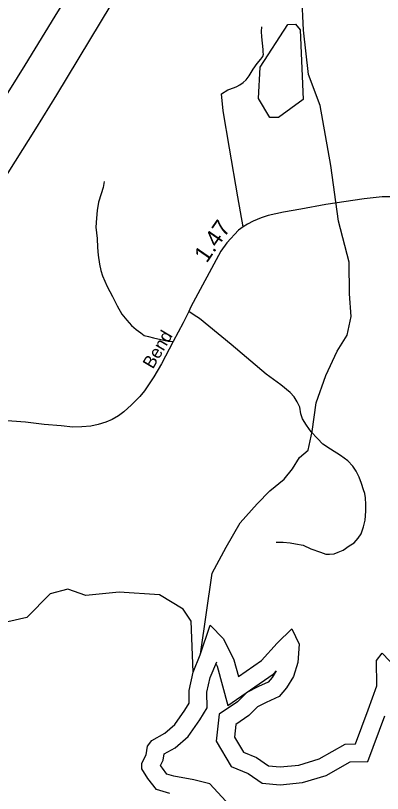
# Model space of a CAD drawing. Extents: x 2220236 to 2384410, y 720751 to 894131.
# Drawn here: x 2308235 to 2310967, y 766386 to 772170 of the extents above; entities that cross this region are included whole.
import ezdxf

# ---------------------------------------------------------------- set-up
doc = ezdxf.new("R2010")
doc.units = 0
for name, color, linetype in [('Exist Hydrographic Buffer Line', 7, 'Continuous'), ('Exist Hydrographic Creek Single Shore', 7, 'Continuous'), ('Exist Hydrographic Pond Under 1500 Sq Ft', 7, 'Continuous'), ('Exist Hydrographic River Shore', 7, 'Continuous'), ('Exist Road Non-System Type 51', 7, 'Continuous'), ('Exist Road Primary Interstate Divided Center Attributed', 7, 'Continuous'), ('Exist Road Secondary Mileage Hundredths English Label', 7, 'Continuous'), ('Exist Road Secondary Type 51 Attributed', 7, 'Continuous'), ('Exist Road Secondary Type 51 Label', 7, 'Continuous')]:
    doc.layers.add(name, color=color, linetype=linetype)

msp = doc.modelspace()

# ---------------------------------------------------------------- linework, layer by layer
at = {"layer": 'Exist Hydrographic Buffer Line'}
for points in [[(2309799.9, 766329.2), (2309681.4, 766458.3), (2309562.5, 766488), (2309413.4, 766515.1), (2309362.3, 766530.2), (2309327.8, 766573.2), (2309314.9, 766594.4), (2309334.2, 766632.8), (2309341.8, 766679.8), (2309422.2, 766725.1), (2309519.8, 766809.1), (2309606.8, 766932.8), (2309660.6, 767022.1), (2309659.4, 767138.2), (2309684.6, 767248.5), (2309733.1, 767364.8)], [(2309727.8, 767347.9), (2309735.4, 767332.8), (2309814.8, 767039.4), (2310153.7, 767274.3), (2310175.3, 767297.7), (2310144.5, 767248.7), (2310116.1, 767214.7), (2310043.9, 767181.8), (2309957.9, 767138), (2309887.8, 767067.9), (2309750.2, 766975.3), (2309729.3, 766776.1), (2309840.3, 766585.9), (2309966.5, 766535.2), (2310070, 766463.3), (2310204.1, 766450.5), (2310370.5, 766467), (2310548.2, 766520.6), (2310726.1, 766620.9), (2310858.4, 766624.2), (2310985.2, 766962.5)]]:
    msp.add_lwpolyline(points, dxfattribs=at)
at = {"layer": 'Exist Hydrographic Creek Single Shore'}
for points in [[(2309612.7, 767422.5), (2309698, 768024.2), (2309802.6, 768217.2), (2309907.3, 768399.6), (2310033.7, 768539.8), (2310128.7, 768637.1), (2310234.4, 768723.8), (2310297.5, 768799.3), (2310349.9, 768885.2), (2310413.3, 768939.4), (2310443.8, 769078), (2310473.5, 769290.9), (2310546, 769494), (2310629.3, 769676), (2310702.7, 769794.1), (2310733.2, 769932.7), (2310720.7, 770102.4), (2310718.2, 770336), (2310640.2, 770642.7), (2310582.5, 771056), (2310503, 771500.7), (2310415.2, 771732.9), (2310379.7, 772061.6), (2310366.2, 772326.9)], [(2309557.6, 767288.9), (2309542.6, 767666.3), (2309483.5, 767755.7), (2309307.6, 767863.4), (2309007.6, 767883.9), (2308757.4, 767857.4), (2308623.5, 767904.4), (2308491.5, 767869.5), (2308318.4, 767695), (2308002.4, 767623.1)]]:
    msp.add_lwpolyline(points, dxfattribs=at)
at = {"layer": 'Exist Hydrographic Pond Under 1500 Sq Ft'}
msp.add_lwpolyline([(2310127.6, 771411.6), (2310042.5, 771552.5), (2310056.4, 771786.1), (2310261.5, 772103), (2310319.5, 772105.4), (2310353.6, 772064.1), (2310375.5, 771546.5), (2310193.6, 771411.1), (2310127.6, 771411.6)], dxfattribs=at)
at = {"layer": 'Exist Hydrographic River Shore'}
for points in [[(2309610.5, 767415.9), (2309684.1, 767637.3), (2309782.7, 767535.2), (2309860.1, 767380.3), (2309893.8, 767255.7), (2310065.9, 767374.9), (2310183.8, 767503.3), (2310291.1, 767610.5), (2310346.4, 767496.9), (2310336.9, 767360.8), (2310305.5, 767255.5), (2310252.2, 767170.5), (2310198.6, 767106.5), (2310101.6, 767062.2), (2310036.9, 767029.3), (2309972.6, 766964.9), (2309875.7, 766899.8), (2309865.9, 766805.5), (2309932, 766692.1), (2310029.9, 766652.7), (2310117.2, 766592.2), (2310203.9, 766583.9), (2310344.6, 766597.8), (2310495.8, 766643.4), (2310689.7, 766752.8), (2310765.5, 766754.7), (2310860.5, 767007.9), (2310923.6, 767187.2), (2310921.7, 767375.3), (2310964.5, 767428.6), (2311074, 767316.4)], [(2309382.6, 766385.8), (2309284.8, 766414.7), (2309219, 766496.7), (2309174.9, 766568.8), (2309174.5, 766610.6), (2309206.4, 766674.1), (2309216.6, 766737.1), (2309248.6, 766779.7), (2309345.6, 766834.4), (2309420.8, 766898.9), (2309495.5, 767005.3), (2309527.5, 767058.4), (2309526.5, 767152.5), (2309557.6, 767289.1), (2309610.5, 767415.9)]]:
    msp.add_lwpolyline(points, dxfattribs=at)
at = {"layer": 'Exist Road Non-System Type 51'}
for points in [[(2309929.2, 770599.2), (2309890.5, 770822.2), (2309828.1, 771185), (2309780.6, 771460.8), (2309767.2, 771587.2), (2309816.2, 771618.4), (2309863.8, 771636.3), (2309881.6, 771642.2), (2309905.4, 771654.1), (2309930.6, 771673.4), (2309951.4, 771692.8), (2309973.7, 771721), (2310004.9, 771771.6), (2310034.6, 771813.2), (2310059.9, 771845.9), (2310074.8, 771866.7), (2310080.7, 771883.1), (2310079.2, 771898), (2310078.3, 771918.8), (2310069.2, 772012.6), (2310066.8, 772052.5), (2310068.4, 772086.4)], [(2308893.5, 770936.7), (2308887.5, 770892.1), (2308871.2, 770844.5), (2308853.4, 770782.1), (2308843, 770719.6), (2308837, 770664.6), (2308832.6, 770597.7), (2308841.5, 770513), (2308844.4, 770446.1), (2308850.4, 770388.1), (2308859.3, 770321.2), (2308869.7, 770275.1), (2308881.6, 770234.9), (2308915.8, 770154.5), (2308955.9, 770080.2), (2308991.6, 770011.8), (2309025.7, 769949.3), (2309062.9, 769904.7), (2309098.5, 769866), (2309132.7, 769836.3), (2309166.9, 769811), (2309193.6, 769791.7), (2309224.8, 769782.8), (2309262, 769773.9), (2309337.8, 769757.5), (2309371.9, 769750.1), (2309409.2, 769747)], [(2310175.8, 768253.7), (2310227.8, 768253.7), (2310279.8, 768249.3), (2310319.9, 768243.3), (2310376.4, 768231.4), (2310434.4, 768204.6), (2310505.7, 768179.4), (2310545.8, 768166), (2310572.5, 768166), (2310606.7, 768169), (2310636.4, 768179.4), (2310675.1, 768195.7), (2310719.6, 768227), (2310755.3, 768249.3), (2310786.5, 768283.5), (2310807.3, 768317.6), (2310826.6, 768368.2), (2310838.5, 768418.8), (2310843, 768484.2), (2310843, 768534.7), (2310840, 768583.8), (2310834.1, 768616.5), (2310825.1, 768643.3), (2310810.3, 768690.8), (2310793.9, 768738.4), (2310771.7, 768781.5), (2310744.9, 768820.2), (2310709.2, 768858.9), (2310654.3, 768899), (2310580, 768945.1), (2310523.5, 768982.3), (2310481.9, 769025.4), (2310435.8, 769074.5), (2310400.2, 769123.5), (2310370.5, 769172.6), (2310358.6, 769209.8), (2310351.1, 769258.8), (2310331.8, 769297.5), (2310308.1, 769336.1), (2310278.3, 769367.4), (2310210, 769423.9), (2310101.5, 769504.1), (2309840, 769724.2), (2309675.1, 769861.7), (2309603.7, 769916.7), (2309564.5, 769943.3), (2309524.1, 769969.4)]]:
    msp.add_lwpolyline(points, dxfattribs=at)
at = {"layer": 'Exist Road Primary Interstate Divided Center Attributed'}
for points in [[(2311453.4, 776878), (2311350, 776705.8), (2311168.7, 776403.9), (2310908.5, 775982.5), (2310506.1, 775325.1), (2310120.5, 774722), (2309616.9, 773916.7), (2309476.5, 773688.2), (2308978.6, 772894.1), (2308527.5, 772165.5), (2308302.9, 771802.2), (2307635.6, 770732.7), (2307135.8, 769903), (2306871.5, 769437.9), (2306782.4, 769281.2)], [(2307079.1, 769253.7), (2307172.8, 769409.5), (2307399.7, 769773.8), (2307703, 770249.5), (2307875.2, 770521.1), (2308386.2, 771328.3), (2308543.4, 771581.2), (2309112.5, 772527), (2309554.2, 773294.8), (2309750.8, 773639.5), (2310263.7, 774540.3), (2310660.5, 775218.3), (2311194, 776164.1), (2311386.3, 776502.1), (2311488.1, 776681.1)]]:
    msp.add_lwpolyline(points, dxfattribs=at)
at = {"layer": 'Exist Road Secondary Type 51 Attributed'}
msp.add_lwpolyline([(2311035.6, 770823.5), (2310964.8, 770822.2), (2310829.6, 770808.1), (2310544.3, 770765), (2310358.9, 770730.3), (2310229.2, 770709), (2310115.6, 770683.7), (2310063.6, 770667.2), (2310004, 770642.6), (2309962.3, 770620.1), (2309929.2, 770599.2), (2309894.7, 770575.3), (2309807.8, 770480.5), (2309764.5, 770417.9), (2309541.1, 770003.7), (2309524.1, 769969.4), (2309482.3, 769885.3), (2309409.2, 769747), (2309321.8, 769581.7), (2309264.7, 769485.1), (2309194, 769380.4), (2309160.5, 769338), (2309099.2, 769275.3), (2309041.7, 769224.8), (2309002.1, 769194.3), (2308954.4, 769166), (2308906.6, 769147.4), (2308850.9, 769128.8), (2308794.9, 769118.3), (2308729, 769111.6), (2308661.2, 769110.8), (2308575, 769119.9), (2308448.9, 769130.4), (2308308.8, 769146.9), (2307864.6, 769179.9)], dxfattribs=at)

# ---------------------------------------------------------------- texts
at = {"layer": 'Exist Road Secondary Mileage Hundredths English Label'}
msp.add_text('1.47', height=125, rotation=55.32906, dxfattribs=at).set_placement((2309658, 770324.9))
at = {"layer": 'Exist Road Secondary Type 51 Label'}
msp.add_text('Bend', height=95, rotation=59.41232, dxfattribs=at).set_placement((2309257.2, 769536.9))

doc.saveas('drawing.dxf')
